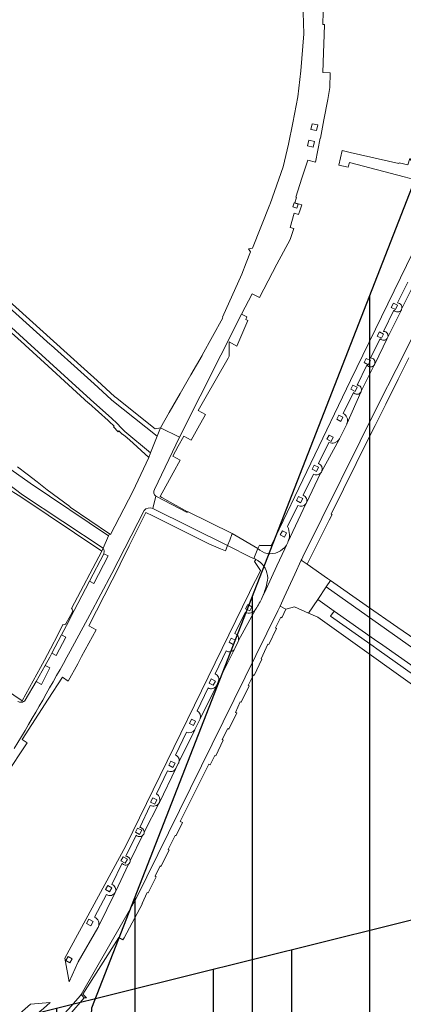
# Model space of a CAD drawing. Extents: x 148869 to 161638, y 453607 to 469810.
# Tile 443 of 656: x 155308 to 155406, y 462887 to 463138. Entities that reach past the tile are written whole.
import ezdxf

# ---------------------------------------------------------------- set-up
doc = ezdxf.new("R2010")
doc.units = 0
for name, color, linetype in [('2022', 10, 'CONTINUOUS'), ('2022 hatch', 10, 'CONTINUOUS'), ('2024', 160, 'CONTINUOUS'), ('2024 hatch', 160, 'CONTINUOUS')]:
    doc.layers.add(name, color=color, linetype=linetype)
doc.layers.add('B-RO-VH-VERHARDING_SIERBESTRATING-GV', color=251, linetype='CONTINUOUS', lineweight=18)
doc.layers.add('B-RO-VH-VERHARDING_STRAATBAKSTEEN-GV', color=251, linetype='CONTINUOUS', lineweight=18)

msp = doc.modelspace()

# ---------------------------------------------------------------- hatches: boundary and pattern name
at = {"layer": '2022 hatch'}
h = msp.add_hatch(dxfattribs=at)
h.set_pattern_fill('ANSI31', color=256, scale=19.992, angle=45)
h.set_pattern_definition([(90, (0, 0), (-19.992, 0), [])])
h.paths.add_polyline_path([(155957.39, 462199.72), (155824.6, 462339.47), (155809.4, 462364.77), (155712.06, 462492.35), (155741.32, 462534.94), (155724.45, 462653.5), (155647.56, 462844.84), (155571.03, 462835.78), (155539.5, 462940.93), (155214.41, 462860.04), (154975.03, 462800.21), (154771.75, 462639.51), (154795.06, 462617.84), (154687.68, 462525.32), (154739.27, 462359.61), (154777.22, 462294.15), (154815.26, 462238.26), (154900.32, 462169.47), (154928.55, 462144.03), (154992.39, 461993.67), (155064.08, 461959.84), (155069.75, 461944.78), (155080.62, 461929.02), (155099.54, 461841.43), (155124.54, 461788.65), (155176.21, 461747.53), (155253.1, 461670.14), (155301.18, 461625.42), (155386.96, 461536.3), (155426.74, 461562.76), (155670.4, 461472.54), (155778.97, 461514.91), (155823.82, 461578.91), (155914.94, 461739.53), (155884.36, 461781.4), (155900.67, 461812.33), (155940.19, 461941.25), (155946.89, 461971.72), (155993.5, 462030.18), (155993.12, 462149.22)])
at = {"layer": '2024 hatch'}
h = msp.add_hatch(dxfattribs=at)
h.set_pattern_fill('ANSI31', color=256, scale=29.988, angle=45)
h.set_pattern_definition([(90, (0, 0), (-29.988, 0), [])])
h.paths.add_polyline_path([(155468.24, 462509.2), (155430.3, 462608.99), (155317.39, 462696.7), (155326.79, 462885.8), (155421.55, 463128.67), (155681.88, 463221.51), (155808.81, 463270.9), (155858.2, 463353.96), (156235.32, 463468.35), (156395.06, 463466.8), (156874.43, 463576.88), (157060.31, 463303.94), (157149.74, 462870.77), (157067.92, 462815.11), (157047.81, 462789.79), (157071.17, 462711.57), (156936.5, 462350.7), (156856.27, 462251.62), (156803.36, 462113.22), (156627.76, 461893.96), (156524.84, 461717.19), (156312.22, 461660.25), (156176.03, 461568.49), (155937.87, 461968.15)])

# ---------------------------------------------------------------- linework, layer by layer
at = {"layer": '2022', "flags": 128}
msp.add_lwpolyline([(155214.41, 462860.04), (155539.5, 462940.93), (155571.03, 462835.78)], dxfattribs=at)
at = {"layer": '2024', "flags": 128}
msp.add_lwpolyline([(155468.24, 462509.2), (155430.3, 462608.99), (155317.39, 462696.7), (155326.79, 462885.8), (155421.55, 463128.67), (155681.88, 463221.51), (155808.81, 463270.9), (155858.2, 463353.96), (156235.32, 463468.35), (156395.06, 463466.8), (156874.43, 463576.88), (157060.31, 463303.94), (157149.74, 462870.77), (157067.92, 462815.11), (157047.81, 462789.79), (157071.17, 462711.57), (156936.5, 462350.7), (156856.27, 462251.62), (156803.36, 462113.22), (156627.76, 461893.96), (156524.84, 461717.19), (156312.22, 461660.25), (156176.03, 461568.49), (155937.87, 461968.15)], close=True, dxfattribs=at)
at = {"layer": 'B-RO-VH-VERHARDING_SIERBESTRATING-GV', "flags": 128}
for points in [[(155407.87, 463097.75), (155409.68, 463097.48), (155410.8, 463099.97), (155409.11, 463101.19), (155409.01, 463101.33), (155408.36, 463102.24), (155408.01, 463102.75), (155407.46, 463101.16), (155405.28, 463101.7), (155405.2, 463101.54), (155392.75, 463104.35), (155390.76, 463104.8), (155389.91, 463101.1), (155392.26, 463100.55), (155392.36, 463100.89), (155392.59, 463101.78), (155406.54, 463098.1)], [(155403.26, 463064.76), (155403.8, 463065.83), (155404.87, 463065.29), (155404.33, 463064.22)], [(155399.7, 463057.42), (155400.24, 463058.49), (155401.31, 463057.95), (155400.77, 463056.88)], [(155396.33, 463050.65), (155396.87, 463051.72), (155397.94, 463051.17), (155397.4, 463050.1)], [(155392.94, 463043.83), (155393.48, 463044.9), (155394.55, 463044.36), (155394.01, 463043.29)], [(155389.33, 463036.18), (155389.87, 463037.25), (155390.94, 463036.71), (155390.4, 463035.64)], [(155386.84, 463031.06), (155387.38, 463032.13), (155388.45, 463031.59), (155387.91, 463030.52)], [(155383.06, 463023.41), (155383.61, 463024.48), (155384.68, 463023.94), (155384.14, 463022.87)], [(155379.05, 463015.39), (155379.59, 463016.46), (155380.66, 463015.92), (155380.12, 463014.85)], [(155374.92, 463006.62), (155375.46, 463007.69), (155376.53, 463007.15), (155375.99, 463006.08)], [(155366.09, 462987.77), (155366.63, 462988.84), (155367.7, 462988.3), (155367.16, 462987.23)], [(155361.85, 462979.2), (155362.39, 462980.27), (155363.46, 462979.73), (155362.92, 462978.66)], [(155356.75, 462968.78), (155357.29, 462969.85), (155358.36, 462969.31), (155357.82, 462968.24)], [(155351.71, 462958.5), (155352.25, 462959.57), (155353.32, 462959.03), (155352.78, 462957.96)], [(155346.44, 462947.78), (155346.98, 462948.85), (155348.06, 462948.31), (155347.52, 462947.24)], [(155341.81, 462938.4), (155342.35, 462939.47), (155343.42, 462938.93), (155342.88, 462937.86)], [(155337.94, 462930.68), (155338.48, 462931.75), (155339.55, 462931.21), (155339.01, 462930.14)], [(155334.25, 462923.41), (155334.85, 462924.44), (155335.89, 462923.84), (155335.29, 462922.8)], [(155330.28, 462916.08), (155330.88, 462917.11), (155331.92, 462916.51), (155331.32, 462915.47)], [(155325.49, 462907.41), (155326.09, 462908.45), (155327.13, 462907.84), (155326.53, 462906.8)], [(155320.16, 462897.93), (155320.76, 462898.97), (155321.8, 462898.36), (155321.2, 462897.33)]]:
    msp.add_lwpolyline(points, close=True, dxfattribs=at)
for points in [[(155419.17, 463090.74), (155419.23, 463090.8), (155419.27, 463092.22), (155418.49, 463093.55), (155416.52, 463094.51), (155416.48, 463094.45), (155413.54, 463088.57), (155392.83, 463046.1), (155372.63, 463003.88), (155372.48, 463003.92), (155369.78, 463003.92), (155369.65, 463003.99), (155369.17, 463003.12)], [(155404.89, 463065.89), (155407.52, 463071.19)], [(155401.32, 463058.63), (155403.94, 463064.01)], [(155397.94, 463051.85), (155400.4, 463056.76)], [(155394.53, 463044.88), (155397.06, 463049.98)], [(155398.88, 463049.99), (155398.89, 463050.01)], [(155399.02, 463050.23), (155399.04, 463050.28)], [(155390.98, 463037.63), (155393.64, 463043.01)], [(155395.6, 463043.29), (155395.61, 463043.32)], [(155390.04, 463031.18), (155391.88, 463034.93)], [(155384.72, 463024.84), (155387.35, 463030.25)], [(155380.77, 463016.78), (155383.37, 463022.19)], [(155376.8, 463008.75), (155379.43, 463014.17)], [(155376.49, 463004.03), (155376.51, 463004.05)], [(155376.86, 463004.71), (155376.89, 463004.77)], [(155368.66, 463000.38), (155368.31, 462999.84), (155369.88, 462997.51), (155369.23, 462996.06), (155367.98, 462993.91), (155367.04, 462991.91), (155335.51, 462927.2), (155319.89, 462898.49), (155321, 462892.49), (155323.36, 462897.54), (155328.33, 462906.23), (155328.42, 462906.39)], [(155370.32, 462990.63), (155370.32, 462990.64)], [(155363.33, 462981.45), (155365.98, 462986.85)], [(155368.6, 462987.57), (155368.6, 462987.58)], [(155363.3, 462977.58), (155363.32, 462977.6), (155364.15, 462979.37)], [(155358.28, 462971.13), (155361.15, 462977.01)], [(155358.63, 462968.11), (155358.63, 462968.12), (155359.09, 462969.06)], [(155353.67, 462961.69), (155356.52, 462967.53)], [(155353.09, 462956.86), (155353.12, 462956.91), (155353.12, 462956.91), (155354.47, 462959.61)], [(155348.15, 462950.36), (155351.02, 462956.26)], [(155348.23, 462946.96), (155348.26, 462947.02), (155348.95, 462948.34)], [(155343.3, 462940.48), (155346.14, 462946.4)], [(155344.01, 462938.19), (155344.06, 462938.29), (155344.07, 462938.31)], [(155339.06, 462931.9), (155341.73, 462937.55)], [(155335.51, 462924.55), (155338.11, 462929.97)], [(155331.95, 462917.36), (155334.53, 462922.81)], [(155332.75, 462915.31), (155332.75, 462915.32), (155332.82, 462915.45), (155332.83, 462915.47)], [(155327.54, 462908.97), (155330.6, 462914.76)], [(155316.2, 462887.19), (155311.16, 462886.79), (155305.67, 462881.98), (155300.87, 462878.13), (155292.48, 462872.67), (155282.39, 462868.76), (155277.49, 462867.11), (155277.39, 462867.6), (155275.89, 462867.25), (155273.04, 462869.1), (155273.19, 462868.61)]]:
    msp.add_lwpolyline(points, dxfattribs=at)
at = {"layer": 'B-RO-VH-VERHARDING_SIERBESTRATING-GV'}
for points in [[(155403.94, 463064.01, 0.520067), (155405.84, 463064.13)], [(155405.97, 463064.45, 0.476658), (155404.89, 463065.89)], [(155405.84, 463064.13, 0.072347), (155405.97, 463064.45)], [(155400.4, 463056.76, 0.503801), (155402.24, 463056.84)], [(155402.38, 463057.11, 0.506438), (155401.32, 463058.63)], [(155402.24, 463056.84, 0.062997), (155402.38, 463057.11)], [(155399.04, 463050.28, 0.532608), (155397.94, 463051.85)], [(155397.06, 463049.98, 0.485952), (155398.88, 463049.99)], [(155398.89, 463050.01, 0.052702), (155399.02, 463050.23)], [(155395.61, 463043.32, 0.527898), (155394.53, 463044.88)], [(155393.64, 463043.01, 0.51655), (155395.51, 463043.11)], [(155395.51, 463043.11, 0.048193), (155395.6, 463043.29)], [(155392, 463035.21, 0.386325), (155390.98, 463037.63)], [(155391.88, 463034.93, 0.036752), (155392, 463035.21)], [(155389.95, 463031.03, 0.01765), (155390.04, 463031.18)], [(155387.35, 463030.25, 0.36273), (155389.95, 463031.03)], [(155385.57, 463022.95, 0.404228), (155384.72, 463024.84)], [(155383.37, 463022.19, 0.356083), (155385.24, 463022.42)], [(155385.24, 463022.42, 0.106788), (155385.57, 463022.95)], [(155381.59, 463014.79, 0.43446), (155380.77, 463016.78)], [(155379.43, 463014.17, 0.407842), (155381.46, 463014.56)], [(155381.46, 463014.56, 0.046091), (155381.59, 463014.79)], [(155376.89, 463004.77, 0.215922), (155376.8, 463008.75)], [(155371.55, 463001.92, 0.303543), (155376.49, 463004.03)], [(155376.51, 463004.05, 0.037866), (155376.86, 463004.71)], [(155369.17, 463003.12, 0.140554), (155371.55, 463001.92)], [(155369.32, 463000, 0.034957), (155368.66, 463000.38)], [(155371.73, 462995.64, 0.242004), (155369.32, 463000)], [(155370.32, 462990.64, 0.072732), (155371.73, 462995.64)], [(155368.7, 462987.76, 0.04581), (155370.32, 462990.63)], [(155365.98, 462986.85, 0.393702), (155368.6, 462987.57)], [(155368.6, 462987.58, 0.026972), (155368.7, 462987.76)], [(155364.26, 462979.66, 0.381121), (155363.33, 462981.45)], [(155364.15, 462979.37, 0.054528), (155364.26, 462979.66)], [(155361.15, 462977.01, 0.451096), (155363.3, 462977.58)], [(155359.09, 462969.06, 0.430589), (155358.28, 462971.13)], [(155356.52, 462967.53, 0.417912), (155358.63, 462968.11)], [(155354.47, 462959.61, 0.401977), (155353.67, 462961.69)], [(155351.02, 462956.26, 0.406629), (155353.09, 462956.86)], [(155349.04, 462948.57, 0.434085), (155348.15, 462950.36)], [(155348.95, 462948.34, 0.082654), (155349.04, 462948.57)], [(155346.14, 462946.4, 0.444786), (155348.23, 462946.96)], [(155341.73, 462937.55, 0.418899), (155344.01, 462938.19)], [(155344.07, 462938.31, 0.404382), (155343.3, 462940.48)], [(155340.19, 462930.67, 0.414247), (155339.06, 462931.9)], [(155339.77, 462929.84, 0.21743), (155340.19, 462930.67)], [(155338.11, 462929.97, 0.421776), (155339.77, 462929.84)], [(155336.62, 462923.4, 0.415096), (155335.51, 462924.55)], [(155336.22, 462922.56, 0.225086), (155336.62, 462923.4)], [(155334.53, 462922.81, 0.457312), (155336.22, 462922.56)], [(155332.83, 462915.47, 0.418003), (155331.95, 462917.36)], [(155330.6, 462914.76, 0.457092), (155332.75, 462915.31)], [(155328.53, 462906.64, 0.393126), (155327.54, 462908.97)], [(155328.42, 462906.39, 0.034413), (155328.53, 462906.64)], [(155308.95, 462881.23, 0.023445), (155316.2, 462887.19)]]:
    msp.add_lwpolyline(points, format="xyb", dxfattribs=at)
at = {"layer": 'B-RO-VH-VERHARDING_STRAATBAKSTEEN-GV', "flags": 128}
for points in [[(155380.72, 463142.83), (155380.95, 463134.61), (155380.16, 463125.15), (155379.41, 463118.5), (155378.16, 463111.9), (155376.99, 463106.46), (155376.67, 463104.96), (155375.67, 463100.67), (155372.31, 463091.22), (155372.24, 463091.01), (155367.83, 463079.87), (155366.78, 463079.67), (155367.32, 463078.91), (155366.18, 463076.11), (155365.08, 463073.22), (155360.17, 463062.23), (155360.29, 463062.08), (155354.99, 463052.53), (155354.98, 463052.5), (155352.13, 463047.52), (155349.38, 463042.72), (155346.6, 463037.86)], [(155346.6, 463037.86), (155344.39, 463034.01), (155349.24, 463031.59), (155365, 463063.06), (155367.71, 463068.24), (155369.6, 463067.25), (155374.08, 463075.76), (155377.43, 463082.09), (155377.43, 463082.11), (155378.36, 463084.86), (155377.42, 463085.2), (155378.47, 463088.82), (155379.57, 463088.45), (155379.98, 463089.68), (155380.4, 463090.94), (155378.67, 463091.5), (155379.11, 463092.85), (155378.86, 463092.93), (155380.45, 463097.8), (155381.94, 463102.39), (155383.94, 463101.84), (155385.09, 463107.96), (155385.17, 463107.95), (155386.05, 463112.65), (155387.03, 463117.89), (155387.6, 463120.95), (155387.7, 463124.68), (155385.8, 463124.78), (155385.98, 463129.79), (155386.14, 463134.34), (155386.23, 463137.02), (155385.79, 463137.01), (155385.85, 463140.29)], [(155433.8, 463108.16), (155431.77, 463104.09), (155426.74, 463093.63), (155411.68, 463063.11), (155404.54, 463048.86), (155400.21, 463040.41), (155380.69, 463001), (155380.43, 463000.47), (155380.3, 463000.21), (155381.82, 462999.17), (155382.18, 463000), (155387.43, 463010.37)], [(155305.34, 463060.44), (155310.32, 463055.97), (155326.47, 463041.2), (155331.89, 463036.37), (155333.21, 463035.15), (155334.41, 463033.93), (155335.28, 463033.08), (155341.82, 463027.58), (155343.52, 463031.83), (155331.89, 463041.09), (155331.75, 463041.25), (155327.45, 463045.21), (155323.97, 463048.3), (155316.41, 463055.06), (155316.21, 463055.28), (155283.58, 463084.66)], [(155283.58, 463084.66), (155316.21, 463055.28), (155316.41, 463055.06), (155323.97, 463048.3), (155327.45, 463045.21), (155331.75, 463041.25), (155331.89, 463041.09), (155343.52, 463031.83), (155344.39, 463034.01), (155342.99, 463033.71), (155332.84, 463041.8), (155332.69, 463041.93), (155328.2, 463046.08), (155324.86, 463049.04), (155317.02, 463056.09), (155295.08, 463075.85)], [(155247.22, 463070.89), (155244.1, 463073.49), (155241.91, 463070.52), (155249.35, 463064.07), (155298.01, 463025.18), (155309.11, 463016.9), (155329.73, 463003.21), (155331.09, 463006.41)], [(155331.09, 463006.41), (155311.11, 463019.84), (155299.68, 463027.85), (155251.36, 463066.62), (155248.51, 463069.22)], [(155407.52, 463071.19), (155404.89, 463065.89)], [(155405.97, 463064.45), (155409.29, 463071.14)], [(155403.94, 463064.01), (155401.32, 463058.63)], [(155402.38, 463057.11), (155405.84, 463064.13)], [(155366.63, 463061.4), (155366.12, 463061.63), (155366.43, 463062.3), (155365, 463063.06), (155349.24, 463031.59), (155342.83, 463018.24)], [(155343.16, 463016.55), (155351.15, 463012.35), (155351.26, 463012.55), (155344.69, 463016.18), (155344.23, 463016.44), (155347.59, 463022.5), (155349.37, 463025.71), (155347.48, 463026.76), (155348.87, 463029.27), (155350.31, 463031.88), (155352.2, 463030.83), (155353.91, 463033.91), (155355.82, 463037.37), (155353.93, 463038.42), (155355.66, 463041.35), (155361.59, 463051.74), (155361.89, 463052.32), (155361.92, 463055.92), (155363.82, 463054.87), (155366.63, 463061.4)], [(155304.62, 463059.76), (155309.66, 463055.24), (155309.82, 463055.1), (155315.68, 463049.72), (155320.86, 463044.97), (155325.96, 463040.28), (155326.09, 463040.26), (155330.95, 463035.89), (155331.23, 463035.64), (155332.52, 463034.44), (155332.36, 463034.22), (155333.55, 463032.99), (155333.72, 463033.23), (155334.59, 463032.37), (155334.64, 463032.33), (155335.33, 463031.84), (155336.42, 463030.9), (155341.34, 463026.38), (155341.82, 463027.58), (155335.28, 463033.08), (155334.41, 463033.93), (155333.21, 463035.15), (155331.89, 463036.37), (155326.47, 463041.2), (155310.32, 463055.97), (155305.34, 463060.44)], [(155400.4, 463056.76), (155397.94, 463051.85)], [(155399.04, 463050.28), (155402.24, 463056.84)], [(155387.43, 463010.37), (155388.18, 463011.82), (155387.93, 463011.97), (155397.48, 463031.23), (155399.13, 463034.57), (155400.58, 463037.49), (155400.83, 463037.99), (155401.84, 463040.03), (155404.99, 463046.38), (155407.72, 463051.89)], [(155397.06, 463049.98), (155394.53, 463044.88)], [(155395.61, 463043.32), (155398.88, 463049.99)], [(155393.64, 463043.01), (155390.98, 463037.63)], [(155392, 463035.21), (155395.51, 463043.11)], [(155342.83, 463018.24), (155349.24, 463031.59), (155344.39, 463034.01), (155343.52, 463031.83), (155341.82, 463027.58)], [(155387.35, 463030.25), (155384.72, 463024.84)], [(155385.57, 463022.95), (155389.95, 463031.03)], [(155299.68, 463027.85), (155311.11, 463019.84), (155331.09, 463006.41), (155331.3, 463006.91), (155331.31, 463006.94), (155321.28, 463013.71), (155321.18, 463013.85), (155315.4, 463018.18), (155312.86, 463020.16), (155310.32, 463022.12), (155307.87, 463024.02)], [(155341.82, 463027.58), (155341.34, 463026.38), (155337.28, 463017.76), (155337.27, 463017.75), (155331.6, 463006.72), (155331.3, 463006.91), (155331.09, 463006.41), (155329.73, 463003.21)], [(155383.37, 463022.19), (155380.77, 463016.78)], [(155381.59, 463014.79), (155385.24, 463022.42)], [(155342.37, 463013.38), (155343.16, 463016.55)], [(155379.43, 463014.17), (155376.8, 463008.75)], [(155376.89, 463004.77), (155381.46, 463014.56)], [(155304.74, 462945.19), (155310.32, 462953.55), (155309.03, 462954.39), (155315.71, 462964.68), (155319.34, 462970.26), (155320.81, 462969.3), (155323.21, 462973.71), (155324.22, 462975.56), (155327.93, 462982.39), (155326.02, 462983.43), (155329.95, 462991.11), (155334.03, 462999.07), (155334.09, 462999.19), (155336.33, 463003.85), (155340.64, 463012.39), (155342.4, 463011.5), (155350.23, 463007.56), (155356.72, 463004.33), (155359.63, 463003.1), (155360.94, 463002.58), (155361.14, 463003.03), (155361.48, 463003.89), (155342.37, 463013.38)], [(155321.31, 462976.96), (155326.31, 462986.23), (155331.94, 462996.8), (155340.17, 463012.87)], [(155340.17, 463012.87), (155331.94, 462996.8), (155326.31, 462986.23), (155321.31, 462976.96)], [(155370.32, 462990.64), (155371.32, 462992.81), (155374.05, 462998.72), (155376.05, 463003.08), (155376.49, 463004.03)], [(155329.92, 463001.95), (155329.86, 463001.84), (155331, 463001.25), (155327.36, 462994.26), (155326.22, 462994.85), (155321.29, 462985.37), (155320.91, 462984.64), (155319.08, 462981.11), (155320.19, 462980.53), (155317.74, 462975.82), (155316.64, 462976.39), (155316.11, 462975.37), (155314.92, 462973.29), (155316.06, 462972.64), (155313.93, 462968.44), (155312.58, 462969.22), (155309.81, 462964.38)], [(155321.92, 462987.01), (155321.06, 462985.49), (155321.29, 462985.37), (155326.22, 462994.85), (155329.86, 463001.84), (155329.92, 463001.95)], [(155329.33, 463002.46), (155321.59, 462987.85)], [(155329.73, 463003.21), (155329.33, 463002.46)], [(155369.17, 463003.12), (155368.14, 463000.6)], [(155445.63, 462954.7), (155445.07, 462955.11), (155444.78, 462954.73), (155428.94, 462965.92), (155409.25, 462979.98), (155404.96, 462982.98), (155396.84, 462988.64), (155387.76, 462995), (155386.65, 462993.37), (155441.88, 462954.28), (155439.79, 462951.28), (155438.77, 462949.8), (155400.16, 462977.11), (155398.04, 462978.62), (155387.77, 462985.86), (155388.72, 462987.18), (155384.48, 462990.17), (155382.1, 462986.67)], [(155365.98, 462986.85), (155363.33, 462981.45)], [(155364.26, 462979.66), (155368.6, 462987.57)], [(155382.1, 462986.67), (155384.55, 462985.59), (155417.01, 462962.37), (155416.86, 462962.12), (155437.35, 462947.88), (155437.95, 462949.03), (155439.86, 462947.68), (155439.63, 462947.35), (155440.67, 462946.62)], [(155309.81, 462964.38), (155312.58, 462969.22), (155314.92, 462973.29), (155316.11, 462975.37), (155316.64, 462976.39), (155319.08, 462981.11), (155320.91, 462984.64), (155321.29, 462985.37), (155321.06, 462985.49), (155320.2, 462983.96)], [(155319.45, 462983.71), (155318.19, 462981.3)], [(155318.19, 462981.3), (155316.23, 462977.5), (155314.72, 462974.63), (155313.72, 462972.8), (155309.05, 462964.28), (155308.84, 462963.89)], [(155361.15, 462977.01), (155358.28, 462971.13)], [(155359.09, 462969.06), (155363.3, 462977.58)], [(155308.84, 462963.89), (155309.05, 462964.28), (155302.27, 462968.77)], [(155356.52, 462967.53), (155353.67, 462961.69)], [(155354.47, 462959.61), (155358.63, 462968.11)], [(155351.02, 462956.26), (155348.15, 462950.36)], [(155349.04, 462948.57), (155353.09, 462956.86)], [(155346.14, 462946.4), (155343.3, 462940.48)], [(155344.07, 462938.31), (155348.23, 462946.96)], [(155340.19, 462930.67), (155344.01, 462938.19)], [(155341.73, 462937.55), (155339.06, 462931.9)], [(155338.11, 462929.97), (155335.51, 462924.55)], [(155336.62, 462923.4), (155339.77, 462929.84)], [(155334.53, 462922.81), (155331.95, 462917.36)], [(155332.83, 462915.47), (155336.22, 462922.56)], [(155330.6, 462914.76), (155327.54, 462908.97)], [(155328.53, 462906.64), (155332.75, 462915.31)]]:
    msp.add_lwpolyline(points, dxfattribs=at)
for points in [[(155384.2, 463109.91), (155382.73, 463110.21), (155383.03, 463111.68), (155384.5, 463111.38)], [(155383.33, 463105.7), (155381.87, 463106.03), (155382.2, 463107.49), (155383.66, 463107.16)], [(155378.46, 463091.48), (155379.53, 463091.14), (155379.19, 463090.07), (155378.12, 463090.41)], [(155301.02, 463021.35), (155304.9, 463018.76), (155308.72, 463016.32), (155329.33, 463002.46), (155329.73, 463003.21), (155309.11, 463016.9), (155298.01, 463025.18), (155249.35, 463064.07), (155241.91, 463070.52), (155241.54, 463070.07), (155246.54, 463065.88), (155259.26, 463055.86), (155262.85, 463052.65), (155265.77, 463050.28), (155268.56, 463048.02), (155276.02, 463041.98), (155281.55, 463037.41), (155284.69, 463034.81), (155286.94, 463032.46), (155292.64, 463027.7), (155297.07, 463024.34), (155300.94, 463021.4)], [(155361.48, 463003.89), (155362.02, 463005.26), (155362.68, 463006.97), (155351.28, 463012.59), (155351.26, 463012.55), (155351.15, 463012.35), (155343.16, 463016.55), (155342.37, 463013.38)], [(155362.68, 463006.97), (155362.02, 463005.26), (155361.48, 463003.89), (155367.53, 463000.82), (155368.14, 463000.6), (155369.17, 463003.12)], [(155329.86, 463001.84), (155326.22, 462994.85), (155327.36, 462994.26), (155331, 463001.25)], [(155387.76, 462995), (155386.99, 462995.54), (155381.82, 462999.17), (155380.3, 463000.21), (155378.64, 462996.6), (155375.92, 462990.7), (155374.86, 462988.41), (155376.34, 462987.66), (155378.59, 462988.22), (155382.1, 462986.67), (155384.48, 462990.17), (155386.65, 462993.37)], [(155388.72, 462987.18), (155399, 462979.94), (155401.09, 462978.45), (155439.79, 462951.28), (155441.88, 462954.28), (155386.65, 462993.37), (155384.48, 462990.17)], [(155357.04, 462947.89), (155358.24, 462950.29), (155358.44, 462950.19), (155360.39, 462954.24), (155360.13, 462954.34), (155361.53, 462957.15), (155361.78, 462957.05), (155363.83, 462961.15), (155363.48, 462961.3), (155364.72, 462964), (155364.97, 462963.9), (155366.97, 462968.05), (155366.77, 462968.15), (155368.06, 462970.85), (155368.27, 462970.75), (155370.26, 462974.85), (155370.01, 462975.01), (155371.76, 462978.76), (155372.01, 462978.66), (155373.95, 462982.76), (155373.75, 462982.86), (155375.05, 462985.61), (155375.3, 462985.46), (155376.34, 462987.66), (155374.86, 462988.41), (155374.34, 462987.27), (155338.02, 462913.55), (155324.08, 462889.22), (155324.9, 462888.35), (155325.49, 462888.39), (155324.52, 462889.29), (155333.68, 462903.81), (155334.72, 462903.19), (155335.04, 462903.71), (155339.73, 462912.47), (155339.63, 462912.52), (155340.93, 462915.32), (155341.18, 462915.22), (155343.23, 462919.32), (155343.02, 462919.42), (155344.27, 462922.08), (155344.47, 462921.97), (155346.52, 462926.13), (155346.27, 462926.28), (155348.11, 462929.88), (155348.31, 462929.83), (155349.98, 462933.13), (155349.36, 462933.45), (155356.67, 462948.07)], [(155398.04, 462978.62), (155400.16, 462977.11), (155438.77, 462949.8), (155439.79, 462951.28), (155401.09, 462978.45), (155399, 462979.94), (155388.72, 462987.18), (155387.77, 462985.86)], [(155316.64, 462976.39), (155317.74, 462975.82), (155320.19, 462980.53), (155319.08, 462981.11)], [(155314.92, 462973.29), (155312.58, 462969.22), (155313.93, 462968.44), (155316.06, 462972.64)], [(155324.9, 462888.35), (155324.08, 462889.22), (155323.95, 462889), (155320.85, 462885.45), (155320.21, 462884.83), (155321.2, 462884.15)]]:
    msp.add_lwpolyline(points, close=True, dxfattribs=at)
at = {"layer": 'B-RO-VH-VERHARDING_STRAATBAKSTEEN-GV'}
for points in [[(155405.84, 463064.13, -0.520067), (155403.94, 463064.01)], [(155404.89, 463065.89, -0.476658), (155405.97, 463064.45)], [(155402.24, 463056.84, -0.503801), (155400.4, 463056.76)], [(155401.32, 463058.63, -0.506438), (155402.38, 463057.11)], [(155397.94, 463051.85, -0.532608), (155399.04, 463050.28)], [(155398.88, 463049.99, -0.485952), (155397.06, 463049.98)], [(155394.53, 463044.88, -0.527898), (155395.61, 463043.32)], [(155395.51, 463043.11, -0.51655), (155393.64, 463043.01)], [(155390.98, 463037.63, -0.386325), (155392, 463035.21)], [(155389.95, 463031.03, -0.36273), (155387.35, 463030.25)], [(155384.72, 463024.84, -0.404228), (155385.57, 463022.95)], [(155385.24, 463022.42, -0.356083), (155383.37, 463022.19)], [(155342.83, 463018.24, 0.372673), (155343.16, 463016.55)], [(155343.16, 463016.55, -0.372673), (155342.83, 463018.24)], [(155380.77, 463016.78, -0.43446), (155381.59, 463014.79)], [(155340.17, 463012.87, -0.345735), (155342.37, 463013.38)], [(155342.37, 463013.38, 0.345735), (155340.17, 463012.87)], [(155381.46, 463014.56, -0.407842), (155379.43, 463014.17)], [(155376.8, 463008.75, -0.215922), (155376.89, 463004.77)], [(155376.49, 463004.03, -0.303543), (155371.55, 463001.92)], [(155329.73, 463003.21, -0.199776), (155329.92, 463001.95)], [(155329.92, 463001.95, 0.199776), (155329.73, 463003.21)], [(155371.55, 463001.92, -0.140554), (155369.17, 463003.12)], [(155368.14, 463000.6, -0.023714), (155368.66, 463000.38)], [(155368.66, 463000.38, -0.034957), (155369.32, 463000)], [(155369.32, 463000, -0.242004), (155371.73, 462995.64)], [(155371.73, 462995.64, -0.072732), (155370.32, 462990.64)], [(155321.59, 462987.85, -0.278608), (155321.92, 462987.01)], [(155368.6, 462987.57, -0.393702), (155365.98, 462986.85)], [(155320.2, 462983.96, -0.341539), (155319.45, 462983.71)], [(155363.33, 462981.45, -0.381121), (155364.26, 462979.66)], [(155307.02, 462952.05, 0.008536), (155321.31, 462976.96)], [(155321.31, 462976.96, -0.008536), (155307.02, 462952.05)], [(155363.3, 462977.58, -0.451096), (155361.15, 462977.01)], [(155358.28, 462971.13, -0.430589), (155359.09, 462969.06)], [(155358.63, 462968.11, -0.417912), (155356.52, 462967.53)], [(155308.84, 462963.89, -0.157261), (155307.96, 462964.09)], [(155307.96, 462964.09, 0.157261), (155308.84, 462963.89)], [(155309.81, 462964.38, -0.190497), (155308.84, 462963.89)], [(155308.84, 462963.89, 0.190497), (155309.81, 462964.38)], [(155353.67, 462961.69, -0.401977), (155354.47, 462959.61)], [(155353.09, 462956.86, -0.406629), (155351.02, 462956.26)], [(155348.15, 462950.36, -0.434085), (155349.04, 462948.57)], [(155348.23, 462946.96, -0.444786), (155346.14, 462946.4)], [(155344.01, 462938.19, -0.418899), (155341.73, 462937.55)], [(155343.3, 462940.48, -0.404382), (155344.07, 462938.31)], [(155339.06, 462931.9, -0.414247), (155340.19, 462930.67)], [(155339.77, 462929.84, -0.421776), (155338.11, 462929.97)], [(155335.51, 462924.55, -0.415096), (155336.62, 462923.4)], [(155336.22, 462922.56, -0.457312), (155334.53, 462922.81)], [(155331.95, 462917.36, -0.418003), (155332.83, 462915.47)], [(155332.75, 462915.31, -0.457092), (155330.6, 462914.76)], [(155327.54, 462908.97, -0.393126), (155328.53, 462906.64)]]:
    msp.add_lwpolyline(points, format="xyb", dxfattribs=at)

doc.saveas('drawing.dxf')
